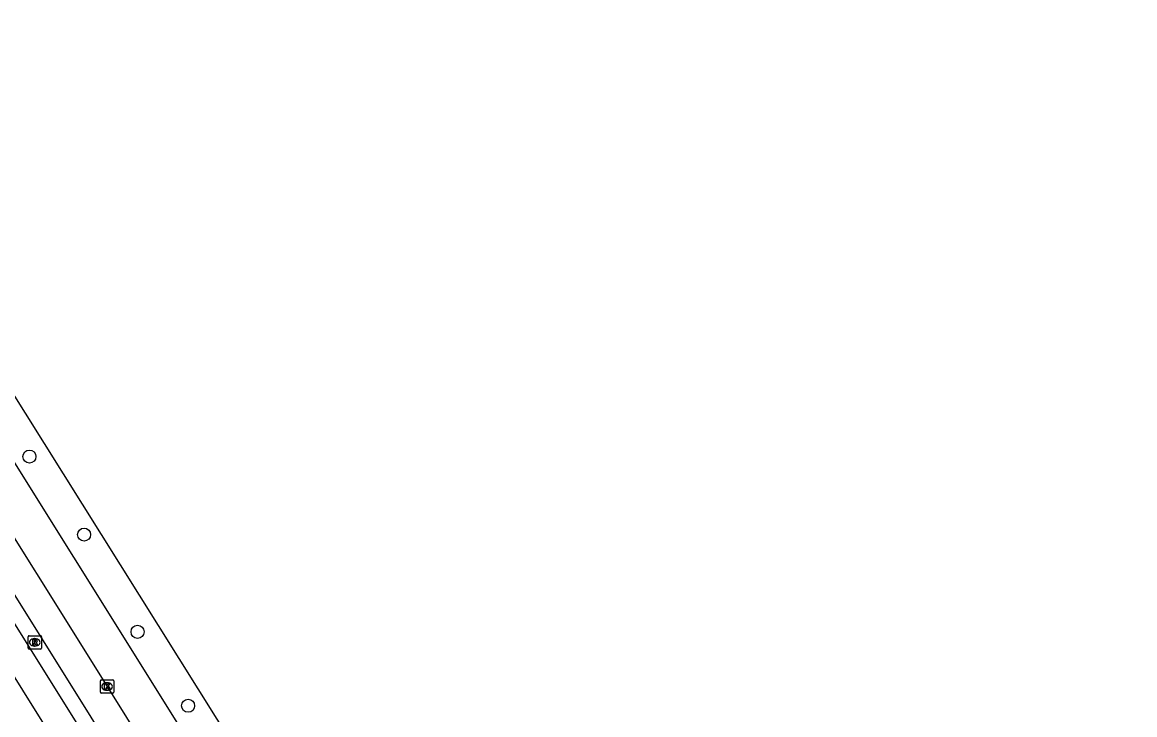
# Model space of a CAD drawing. Extents: x 159280 to 160375, y 384531 to 385872.
# Drawn here: x 160080.3 to 160163.7, y 385195.1 to 385247 of the extents above; entities that cross this region are included whole.
import ezdxf

# ---------------------------------------------------------------- set-up
doc = ezdxf.new("R2010")
doc.units = 0
for name, color, linetype in [('IMGEO_Boom', 7, 'Continuous'), ('IMGEO_Fietspad_gesloten', 7, 'Continuous'), ('IMGEO_Kolk', 7, 'Continuous'), ('IMGEO_Parkeervlak_open', 7, 'Continuous'), ('IMGEO_Rijbaan_regionaal_gesloten', 7, 'Continuous'), ('IMGEO_Rioolput', 7, 'Continuous')]:
    doc.layers.add(name, color=color, linetype=linetype)

msp = doc.modelspace()

# ---------------------------------------------------------------- linework, layer by layer
at = {"layer": 'IMGEO_Boom'}
for centre in [(160080.838, 385214.481), (160084.939, 385208.629), (160088.943, 385201.341), (160092.737, 385195.8)]:
    msp.add_circle(centre, 0.489, dxfattribs=at)
at = {"layer": 'IMGEO_Fietspad_gesloten'}
for points in [[(160018.776, 385294.779), (160026.937, 385281.707), (160032.057, 385274.063), (160032.718, 385273.076), (160047.18, 385250), (160053.398, 385240.079), (160092.249, 385177.885), (160104.667, 385158.002), (160141.825, 385098.651), (160153.077, 385080.642)], [(160044.766, 385257.828), (160049.663, 385250), (160055.018, 385241.44), (160094.593, 385178.157), (160106.475, 385159.114), (160143.495, 385099.967), (160154.882, 385081.787)]]:
    msp.add_lwpolyline(points, dxfattribs=at)
at = {"layer": 'IMGEO_Kolk'}
for p, q in [((160086.156, 385196.814), (160086.156, 385197.666)), ((160086.231, 385197.74), (160087.083, 385197.74)), ((160086.644, 385197.52), (160086.669, 385197.52)), ((160087.157, 385197.666), (160087.157, 385196.814)), ((160087.083, 385196.74), (160086.231, 385196.74)), ((160086.667, 385196.96), (160086.642, 385196.96))]:
    msp.add_line(p, q, dxfattribs=at)
for points in [[(160086.156, 385196.814), (160086.156, 385197.666)], [(160086.231, 385197.74), (160087.083, 385197.74)], [(160087.157, 385197.666), (160087.157, 385196.814)], [(160087.083, 385196.74), (160086.231, 385196.74)], [(160086.477, 385197.44), (160086.6, 385197.44), (160086.6, 385197.289), (160086.73, 385197.44), (160086.894, 385197.44), (160086.748, 385197.289), (160086.901, 385197.04), (160086.749, 385197.04), (160086.664, 385197.204), (160086.6, 385197.137), (160086.6, 385197.04), (160086.477, 385197.04), (160086.477, 385197.44)]]:
    msp.add_lwpolyline(points, dxfattribs=at)
for centre, start, end in [((160086.233, 385197.664), 91.55205, 178.44795), ((160086.233, 385197.664), 91.55205, 178.44795), ((160087.081, 385197.664), 1.55205, 88.44795), ((160087.081, 385197.664), 1.55205, 88.44795), ((160086.233, 385196.816), 181.55205, 268.44795), ((160086.233, 385196.816), 181.55205, 268.44795), ((160087.081, 385196.816), 271.55205, 358.44795), ((160087.081, 385196.816), 271.55205, 358.44795)]:
    msp.add_arc(centre, 0.0765, start, end, dxfattribs=at)
for centre, major_axis, ratio, start_param, end_param in [((160086.643, 385197.24), (-0.387, 0.002), 0.722429, 4.712389, 7.853982), ((160086.668, 385197.24), (-0.39, 0.002), 0.717154, 1.570796, 4.712389)]:
    msp.add_ellipse(centre, major_axis=major_axis, ratio=ratio, start_param=start_param, end_param=end_param, dxfattribs=at)
at = {"layer": 'IMGEO_Parkeervlak_open'}
msp.add_lwpolyline([(160144.829, 385099.968), (160107.44, 385159.777), (160056.041, 385242.015), (160051.033, 385250), (160049.745, 385252.054)], dxfattribs=at)
at = {"layer": 'IMGEO_Rijbaan_regionaal_gesloten'}
for points in [[(160032.146, 385294.986), (160041.474, 385280.079), (160056.379, 385256.259), (160060.3, 385250), (160097.724, 385190.257), (160121.859, 385151.8), (160122.55, 385150.699), (160123.808, 385148.694), (160124.606, 385147.424), (160151.553, 385104.486), (160163.692, 385087.254)], [(160160.288, 385085.126), (160149.117, 385103.006), (160122.263, 385145.969), (160121.468, 385147.241), (160120.221, 385149.237), (160119.532, 385150.339), (160111.784, 385162.734), (160095.214, 385189.279), (160061.923, 385242.469), (160057.468, 385250), (160054.758, 385254.582), (160050.878, 385260.86), (160039.605, 385278.885), (160039.367, 385279.265), (160038.813, 385280.096), (160029.824, 385293.488)], [(160051.974, 385253.392), (160053.961, 385250), (160054.624, 385248.869), (160057.87, 385243.268), (160065.422, 385231.223), (160075.918, 385214.386), (160086.658, 385197.241), (160098.02, 385179.058), (160109.333, 385160.973), (160119.158, 385145.208), (160130.856, 385126.536), (160142.455, 385107.973), (160151.721, 385093.137), (160153.985, 385089.458)]]:
    msp.add_lwpolyline(points, dxfattribs=at)
at = {"layer": 'IMGEO_Rioolput'}
for p, q in [((160080.737, 385200.126), (160080.737, 385200.978)), ((160080.812, 385201.052), (160081.664, 385201.052)), ((160081.225, 385200.832), (160081.25, 385200.832)), ((160081.738, 385200.978), (160081.738, 385200.126)), ((160081.664, 385200.052), (160080.812, 385200.052)), ((160081.248, 385200.272), (160081.223, 385200.272))]:
    msp.add_line(p, q, dxfattribs=at)
for points in [[(160080.737, 385200.126), (160080.737, 385200.978)], [(160080.812, 385201.052), (160081.664, 385201.052)], [(160081.738, 385200.978), (160081.738, 385200.126)], [(160081.664, 385200.052), (160080.812, 385200.052)], [(160081.326, 385200.75), (160081.074, 385200.752), (160081.074, 385200.352)], [(160081.074, 385200.352), (160081.198, 385200.352), (160081.198, 385200.514), (160081.209, 385200.514)], [(160081.252, 385200.671), (160081.198, 385200.671), (160081.198, 385200.59)], [(160081.198, 385200.59), (160081.25, 385200.59)], [(160081.256, 385200.485), (160081.327, 385200.352), (160081.467, 385200.352), (160081.402, 385200.478)]]:
    msp.add_lwpolyline(points, dxfattribs=at)
for centre, radius, start, end in [((160080.814, 385200.976), 0.0765, 91.55205, 178.44795), ((160080.814, 385200.976), 0.0765, 91.55205, 178.44795), ((160081.662, 385200.976), 0.0765, 1.55205, 88.44795), ((160081.662, 385200.976), 0.0765, 1.55205, 88.44795), ((160080.814, 385200.128), 0.0765, 181.55205, 268.44795), ((160080.814, 385200.128), 0.0765, 181.55205, 268.44795), ((160081.208, 385200.461), 0.0533, 26.02933, 88.69889), ((160081.234, 385200.779), 0.19, 274.7715, 282.96867), ((160081.258, 385200.575), 0.0964, 77.00612, 93.18647), ((160081.272, 385200.632), 0.0378, 276.66336, 79.67722), ((160081.325, 385200.64), 0.109, 350.36119, 89.41601), ((160081.323, 385200.64), 0.112, 277.58423, 350.98172), ((160081.307, 385200.425), 0.108, 29.51342, 73.79051), ((160081.662, 385200.128), 0.0765, 271.55205, 358.44795), ((160081.662, 385200.128), 0.0765, 271.55205, 358.44795)]:
    msp.add_arc(centre, radius, start, end, dxfattribs=at)
for centre, major_axis, ratio, start_param, end_param in [((160081.224, 385200.552), (-0.387, 0.002), 0.722429, 4.712389, 7.853982), ((160081.249, 385200.552), (-0.39, 0.002), 0.717154, 1.570796, 4.712389)]:
    msp.add_ellipse(centre, major_axis=major_axis, ratio=ratio, start_param=start_param, end_param=end_param, dxfattribs=at)

doc.saveas('drawing.dxf')
